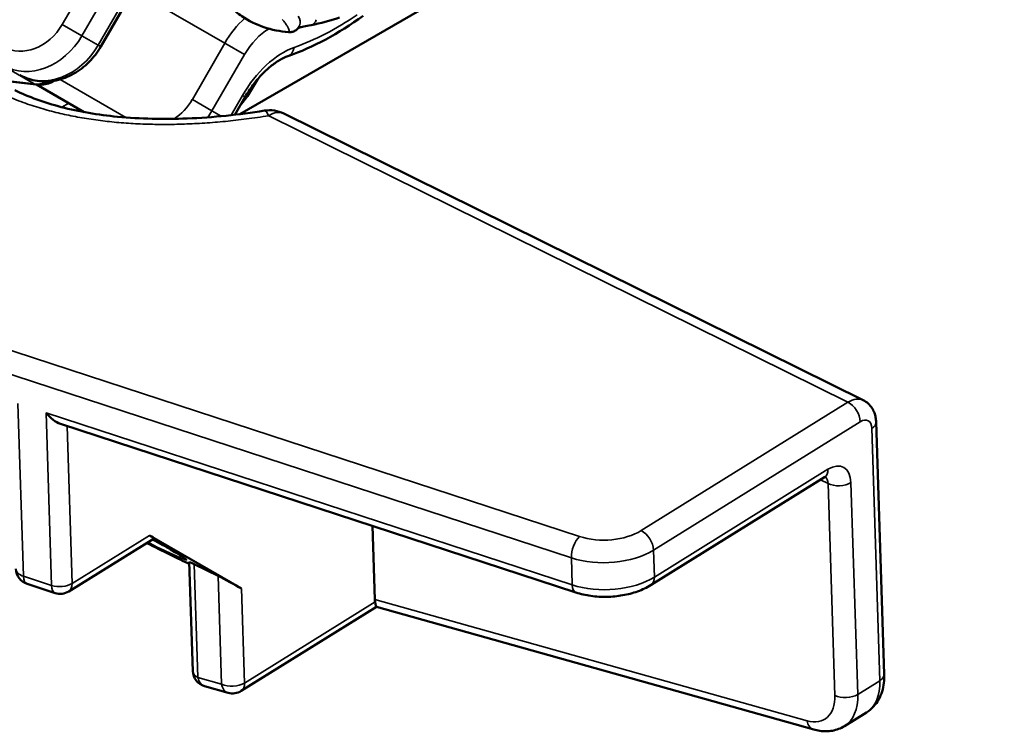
# Model space of a CAD drawing. Header units: millimetres. Extents: x 0 to 14369, y -869 to 2970.
# Tile 440 of 656: x 3574 to 3605, y 996 to 1018. Entities that reach past the tile are written whole.
import ezdxf

# ---------------------------------------------------------------- set-up
doc = ezdxf.new("R2010")
doc.units = ezdxf.units.MM
doc.header["$LTSCALE"] = 10
doc.layers.add('Sichtbar (ISO)', color=7, linetype='Continuous', lineweight=50)
doc.layers.add('Sichtbar schmal (ISO)', color=7, linetype='Continuous', lineweight=35)

msp = doc.modelspace()

# ---------------------------------------------------------------- linework, layer by layer
at = {"layer": 'Sichtbar (ISO)'}
for p, q in [((3604.544, 1028.844), (3581.028, 1015.267)), ((3576.751, 1017.345), (3577.751, 1019.077)), ((3573.465, 1016.324), (3574.768, 1016.176)), ((3574.777, 1016.175), (3576.237, 1015.332)), ((3581.569, 1016.336), (3581.36, 1015.974)), ((3580.874, 1015.249), (3581.19, 1015.795)), ((3600.205, 1006.467), (3582.386, 1015.284)), ((3591.365, 1000.551), (3575.508, 1005.736)), ((3600.601, 1005.798), (3600.85, 998.035)), ((3599.018, 1004.097), (3593.68, 1000.782)), ((3585.109, 1002.597), (3585.182, 1000.334)), ((3575.767, 1000.583), (3578.395, 1002.215)), ((3578.253, 1002.307), (3581.081, 1000.674)), ((3579.581, 998.133), (3579.474, 1001.49)), ((3580.361, 1001.059), (3579.629, 1001.422)), ((3574.486, 1000.815), (3575.348, 1000.533)), ((3581.072, 997.521), (3585.235, 1000.106)), ((3598.682, 996.332), (3585.235, 1000.106)), ((3580.673, 997.464), (3579.946, 997.668)), ((3599.627, 996.44), (3600.307, 996.863))]:
    msp.add_line(p, q, dxfattribs=at)
for centre, radius, start, end in [((3581.942, 1014.388), 1, 63.6741, 99.1496), ((3574.641, 1001.29), 0.5, 181.8383, 251.8914), ((3575.503, 1001.008), 0.5, 251.8914, 301.8383), ((3580.081, 998.15), 0.5, 181.8383, 254.323), ((3580.808, 997.945), 0.5, 254.323, 301.8383)]:
    msp.add_arc(centre, radius, start, end, dxfattribs=at)
for centre, major_axis, ratio, start_param, end_param in [((3582.591, 1018.11), (0.274, -0.123), 0.952924, 6.281339, 6.283492), ((3575.333, 1006.32), (0.423, -0.565), 0.50692, 4.760228, 5.657029), ((3577.887, 1002.488), (-0.509, 0.272), 0.032074, 3.123077, 3.926648), ((3576.738, 1002.94), (3.546, -1.85), 0.030229, 5.142033, 5.610001), ((3579.982, 1001.218), (0.509, -0.272), 0.032074, 2.355851, 3.160108), ((3580.715, 1000.855), (0.509, -0.272), 0.032074, 0.785055, 2.355851), ((3585.534, 1000.552), (0.23, 0.464), 0.576581, 2.319189, 2.504148), ((3585.159, 1000.647), (0.077, -0.541), 0.060088, 5.506057, 6.256743)]:
    msp.add_ellipse(centre, major_axis=major_axis, ratio=ratio, start_param=start_param, end_param=end_param, dxfattribs=at)
for points, knots in [([(3582.529, 1017.79), (3582.006, 1017.833), (3581.51, 1017.999), (3581.031, 1018.321), (3580.968, 1018.366), (3580.908, 1018.415)], [0, 0, 0, 0, 0.2304186, 0.2304186, 0.2659816, 0.2659816, 0.2659816, 0.2659816]), ([(3582.864, 1017.986), (3582.849, 1017.951), (3582.827, 1017.918), (3582.773, 1017.863), (3582.742, 1017.84), (3582.677, 1017.808), (3582.642, 1017.797), (3582.58, 1017.788), (3582.553, 1017.788), (3582.529, 1017.79)], [0, 0, 0, 0, 0.01272252, 0.01272252, 0.02462, 0.02462, 0.03638733, 0.03638733, 0.0455804, 0.0455804, 0.0455804, 0.0455804]), ([(3583.223, 1018.009), (3583.139, 1017.995), (3583.063, 1017.979), (3582.936, 1017.948), (3582.882, 1017.933), (3582.833, 1017.915), (3582.824, 1017.912), (3582.817, 1017.909)], [0, 0, 0, 0, 0.03866534, 0.03866534, 0.07275506, 0.07275506, 0.08111067, 0.08111067, 0.08111067, 0.08111067]), ([(3576.751, 1017.345), (3576.651, 1017.172), (3576.529, 1017.012), (3576.249, 1016.73), (3576.09, 1016.609), (3575.749, 1016.417), (3575.565, 1016.346), (3575.186, 1016.268), (3574.99, 1016.26), (3574.619, 1016.314), (3574.443, 1016.373), (3574.275, 1016.466), (3574.266, 1016.47), (3574.257, 1016.475)], [1.570796, 1.570796, 1.570796, 1.570796, 1.884956, 1.884956, 2.199115, 2.199115, 2.513274, 2.513274, 2.827433, 2.827433, 3.125418, 3.125418, 3.141593, 3.141593, 3.141593, 3.141593]), ([(3582.509, 1017.05), (3582.429, 1017.022), (3582.341, 1016.981), (3582.16, 1016.875), (3582.065, 1016.81), (3581.877, 1016.657), (3581.782, 1016.569), (3581.598, 1016.374), (3581.509, 1016.268), (3581.341, 1016.04), (3581.261, 1015.92), (3581.19, 1015.795)], [2.1651821, 2.1651821, 2.1651821, 2.1651821, 2.3604642, 2.3604642, 2.5557463, 2.5557463, 2.7510284, 2.7510284, 2.9463105, 2.9463105, 3.1415927, 3.1415927, 3.1415927, 3.1415927]), ([(3575.334, 1016.299), (3575.289, 1016.273), (3575.241, 1016.25), (3575.126, 1016.206), (3575.057, 1016.189), (3574.915, 1016.169), (3574.841, 1016.168), (3574.768, 1016.176)], [5.2074836, 5.2074836, 5.2074836, 5.2074836, 5.3766782, 5.3766782, 5.598108, 5.598108, 5.8195377, 5.8195377, 5.8195377, 5.8195377]), ([(3574.113, 1016.003), (3574.525, 1015.8), (3575.013, 1015.622), (3576.078, 1015.346), (3576.669, 1015.247), (3577.968, 1015.12), (3578.694, 1015.105), (3580.209, 1015.165), (3581.009, 1015.25), (3581.783, 1015.375)], [0, 0, 0, 0, 0.1791681, 0.1791681, 0.3642702, 0.3642702, 0.5790981, 0.5790981, 0.8191468, 0.8191468, 0.8191468, 0.8191468]), ([(3581.36, 1015.974), (3581.321, 1015.906), (3581.278, 1015.84), (3581.187, 1015.713), (3581.138, 1015.652), (3581.074, 1015.581), (3581.063, 1015.568), (3581.051, 1015.556)], [1.5707963, 1.5707963, 1.5707963, 1.5707963, 1.6938923, 1.6938923, 1.8169882, 1.8169882, 1.8440203, 1.8440203, 1.8440203, 1.8440203]), ([(3600.601, 1005.798), (3600.6, 1005.844), (3600.595, 1005.89), (3600.578, 1005.985), (3600.565, 1006.033), (3600.529, 1006.13), (3600.505, 1006.179), (3600.443, 1006.274), (3600.405, 1006.32), (3600.314, 1006.403), (3600.262, 1006.439), (3600.205, 1006.467)], [6.2831853, 6.2831853, 6.2831853, 6.2831853, 6.4476662, 6.4476662, 6.612147, 6.612147, 6.7766278, 6.7766278, 6.9411087, 6.9411087, 7.1055895, 7.1055895, 7.1055895, 7.1055895]), ([(3599.074, 1004.123), (3599.074, 1004.123), (3599.074, 1004.123), (3599.071, 1004.123), (3599.064, 1004.121), (3599.045, 1004.113), (3599.033, 1004.106), (3599.018, 1004.097)], [1.2280838, 1.2280838, 1.2280838, 1.2280838, 1.2714395, 1.2714395, 1.4211179, 1.4211179, 1.5707963, 1.5707963, 1.5707963, 1.5707963]), ([(3579.293, 1001.633), (3579.293, 1001.633), (3579.292, 1001.633), (3579.282, 1001.64), (3579.258, 1001.657), (3579.162, 1001.718), (3579.068, 1001.775), (3578.805, 1001.927), (3578.626, 1002.028), (3578.395, 1002.156), (3578.37, 1002.17), (3578.344, 1002.184)], [5.8379876, 5.8379876, 5.8379876, 5.8379876, 5.865587, 5.865587, 6.0064981, 6.0064981, 6.260367, 6.260367, 6.5653578, 6.5653578, 6.6016821, 6.6016821, 6.6016821, 6.6016821]), ([(3593.68, 1000.782), (3593.552, 1000.703), (3593.412, 1000.637), (3593.118, 1000.531), (3592.962, 1000.491), (3592.643, 1000.435), (3592.479, 1000.419), (3592.151, 1000.413), (3591.988, 1000.423), (3591.668, 1000.468), (3591.513, 1000.503), (3591.365, 1000.551)], [1.570796, 1.570796, 1.570796, 1.570796, 1.847311, 1.847311, 2.123826, 2.123826, 2.400341, 2.400341, 2.676856, 2.676856, 2.953371, 2.953371, 2.953371, 2.953371]), ([(3600.85, 998.035), (3600.853, 997.945), (3600.85, 997.855), (3600.829, 997.679), (3600.811, 997.591), (3600.759, 997.421), (3600.725, 997.338), (3600.637, 997.181), (3600.584, 997.106), (3600.458, 996.972), (3600.386, 996.912), (3600.307, 996.863)], [1.5707963, 1.5707963, 1.5707963, 1.5707963, 1.7315105, 1.7315105, 1.8922246, 1.8922246, 2.0529388, 2.0529388, 2.2136529, 2.2136529, 2.3743671, 2.3743671, 2.3743671, 2.3743671]), ([(3599.627, 996.44), (3599.57, 996.405), (3599.51, 996.375), (3599.385, 996.328), (3599.321, 996.31), (3599.192, 996.287), (3599.127, 996.281), (3598.997, 996.279), (3598.933, 996.284), (3598.806, 996.302), (3598.743, 996.315), (3598.682, 996.332)], [2.3743671, 2.3743671, 2.3743671, 2.3743671, 2.4901679, 2.4901679, 2.6059687, 2.6059687, 2.7217695, 2.7217695, 2.8375703, 2.8375703, 2.9533711, 2.9533711, 2.9533711, 2.9533711])]:
    msp.add_open_spline(points, degree=3, knots=knots, dxfattribs=at)
for points in [[(3582.509, 1017.05), (3583.282, 1017.324), (3584.065, 1017.746), (3584.827, 1018.292)], [(3584.093, 1018.243), (3583.8, 1018.136), (3583.508, 1018.058), (3583.223, 1018.009)]]:
    msp.add_open_spline(points, degree=3, dxfattribs=at)
at = {"layer": 'Sichtbar schmal (ISO)'}
for p, q in [((3576.672, 1017.391), (3577.672, 1019.123)), ((3577.751, 1019.077), (3580.568, 1017.451)), ((3576.007, 1018.788), (3575.568, 1018.028)), ((3576.61, 1018.439), (3576.172, 1017.68)), ((3575.568, 1018.028), (3576.172, 1017.68)), ((3576.172, 1017.68), (3576.672, 1017.391)), ((3576.751, 1017.345), (3576.672, 1017.391)), ((3579.568, 1015.719), (3580.568, 1017.451)), ((3581.172, 1017.102), (3580.568, 1017.451)), ((3573.207, 1017.063), (3574.707, 1016.197)), ((3580.172, 1015.37), (3581.172, 1017.102)), ((3573.429, 1016.342), (3574.707, 1016.197)), ((3575.498, 1016.337), (3577.525, 1015.166)), ((3580.761, 1015.236), (3581.11, 1015.841)), ((3581.19, 1015.795), (3581.11, 1015.841)), ((3581.316, 1015.999), (3581.36, 1015.974)), ((3575.556, 1015.482), (3575.767, 1015.604)), ((3580.172, 1015.37), (3579.568, 1015.719)), ((3580.172, 1015.37), (3580.459, 1015.205)), ((3599.735, 1006.402), (3581.916, 1015.218)), ((3558.727, 1012.983), (3591.48, 1002.272)), ((3558.475, 1012.326), (3591.228, 1001.616)), ((3574.376, 1001.049), (3574.205, 1006.36)), ((3593.376, 1002.453), (3599.735, 1006.402)), ((3575.067, 1006.078), (3575.238, 1000.767)), ((3575.067, 1006.078), (3591.255, 1000.785)), ((3575.714, 1005.669), (3575.87, 1000.827)), ((3593.755, 1001.857), (3600.114, 1005.805)), ((3600.468, 1005.601), (3600.717, 997.837)), ((3599.12, 1004.34), (3593.782, 1001.026)), ((3598.889, 1004.017), (3599.121, 1003.902)), ((3599.121, 1003.902), (3599.33, 997.385)), ((3599.827, 1003.932), (3600.036, 997.415)), ((3575.87, 1000.827), (3578.253, 1002.307)), ((3591.228, 1001.616), (3591.255, 1000.785)), ((3593.755, 1001.857), (3593.782, 1001.026)), ((3579.741, 997.938), (3579.629, 1001.422)), ((3574.376, 1001.049), (3575.238, 1000.767)), ((3580.361, 1001.059), (3580.468, 997.734)), ((3581.081, 1000.674), (3581.174, 997.764)), ((3581.174, 997.764), (3585.191, 1000.258)), ((3598.476, 996.602), (3585.182, 1000.334)), ((3580.468, 997.734), (3579.741, 997.938)), ((3600.036, 997.415), (3600.717, 997.837))]:
    msp.add_line(p, q, dxfattribs=at)
for centre, major_axis, ratio, start_param, end_param in [((3584.038, 1026.109), (5, 8.66), 0.57735, 3.735978, 4.012187), ((3582.591, 1018.11), (0.274, -0.123), 0.952924, 0.000307, 1.085264), ((3574.507, 1018.64), (-0.75, -1.299), 0.816497, 0, 1.570796), ((3581.568, 1016.873), (1, 1.732), 0.57735, 1.061987, 1.570796), ((3583.173, 1018.305), (0.05, -0.296), 0.7242, 6.28318, 7.274465), ((3574.757, 1018.496), (-1, -1.732), 0.816497, 0, 1.570796), ((3581.922, 1016.669), (0.75, 1.299), 0.57735, 0.781456, 1.570796), ((3575.257, 1018.207), (-1, -1.732), 0.816497, 0, 1.570796), ((3582.36, 1015.119), (1.25, 2.165), 0.57735, 0.594386, 1.570796), ((3582.342, 1017.521), (0.167, -0.471), 0.676461, 0, 0.900977), ((3574.942, 1017.15), (-0.5, -0.866), 0.816497, 0.341475, 0.861771), ((3574.824, 1016.673), (-0.056, -0.497), 0.544015, 6.050674, 6.283185), ((3578.507, 1016.331), (0.75, 1.299), 0.816497, 4.15256, 4.712389), ((3578.757, 1016.187), (1, 1.732), 0.816497, 4.592739, 4.712389), ((3581.942, 1014.388), (-0.159, 0.987), 0.186904, 5.681603, 6.283186), ((3581.942, 1014.388), (0.443, 0.896), 0.576558, 0, 0.748392), ((3599.761, 1005.571), (0.443, 0.896), 0.576558, 0, 0.748392), ((3599.748, 1005.986), (0.264, -0.425), 0.598725, 0.803571, 2.374367), ((3600.128, 1005.39), (0.222, 0.448), 0.576558, 5.460781, 7.031577), ((3600.102, 1005.782), (0.5, 0.016), 0.555975, 5.516646, 6.283185), ((3598.754, 1004.522), (0.264, -0.425), 0.598725, 0, 0.803571), ((3599.147, 1003.51), (0.443, 0.896), 0.576558, 5.460781, 7.031577), ((3598.781, 1003.691), (0.222, 0.448), 0.576558, 5.460781, 6.113701), ((3599.461, 1004.113), (0.5, 0.016), 0.555975, 3.94585, 5.516646), ((3591.494, 1001.857), (-0.155, -0.475), 0.454347, 3.815588, 5.386384), ((3592.277, 1002.997), (1.499, 0.048), 0.555975, 4.134071, 5.516646), ((3593.389, 1002.038), (0.264, -0.425), 0.598725, 0.803571, 2.374367), ((3576.738, 1002.94), (-2.66, 1.388), 0.030229, 2.167945, 2.185629), ((3576.738, 1002.94), (2.66, -1.388), 0.030229, 5.327222, 7.221064), ((3592.291, 1002.581), (1.999, 0.064), 0.555975, 4.134071, 5.516646), ((3574.641, 1001.29), (-0.5, -0.016), 0.555975, 0, 0.992479), ((3574.641, 1001.29), (-0.155, -0.475), 0.454347, 5.386384, 6.283185), ((3592.317, 1001.75), (-1.999, -0.064), 0.555975, 0.992479, 2.375053), ((3593.416, 1001.207), (0.264, -0.425), 0.598725, 0, 0.803571), ((3575.503, 1001.008), (-0.5, -0.016), 0.555975, 0.992479, 2.375053), ((3575.503, 1001.008), (-0.155, -0.475), 0.454347, 5.386384, 6.283185), ((3575.503, 1001.008), (0.264, -0.425), 0.598725, 0, 0.803571), ((3591.52, 1001.026), (-0.155, -0.475), 0.454347, 5.386384, 6.283185), ((3580.081, 998.15), (-0.5, -0.016), 0.555975, 0, 0.804257), ((3600.351, 998.019), (0.5, 0.016), 0.555975, 5.516646, 6.283185), ((3580.081, 998.15), (-0.135, -0.481), 0.670405, 5.344279, 6.283185), ((3580.808, 997.945), (-0.5, -0.016), 0.555975, 0.804257, 2.375053), ((3580.808, 997.945), (-0.135, -0.481), 0.670405, 5.344279, 6.283185), ((3580.808, 997.945), (0.264, -0.425), 0.598725, 0, 0.803571), ((3599.252, 998.562), (1.055, -1.699), 0.598725, 0, 0.803571), ((3598.232, 997.928), (0.791, -1.274), 0.598725, 5.704181, 7.086756), ((3599.67, 997.596), (-0.5, -0.016), 0.555975, 0.804257, 2.375053), ((3598.572, 998.139), (1.055, -1.699), 0.598725, 0, 0.803571), ((3598.817, 996.814), (-0.135, -0.481), 0.670405, 5.344279, 6.283185)]:
    msp.add_ellipse(centre, major_axis=major_axis, ratio=ratio, start_param=start_param, end_param=end_param, dxfattribs=at)
for points, knots in [([(3582.335, 1018.18), (3582.366, 1018.144), (3582.394, 1018.11), (3582.419, 1018.077), (3582.443, 1018.045), (3582.464, 1018.014), (3582.481, 1017.985), (3582.499, 1017.956), (3582.512, 1017.929), (3582.523, 1017.906), (3582.533, 1017.882), (3582.54, 1017.861), (3582.543, 1017.844), (3582.547, 1017.827), (3582.547, 1017.813), (3582.545, 1017.804), (3582.542, 1017.794), (3582.537, 1017.79), (3582.53, 1017.79), (3582.529, 1017.79), (3582.529, 1017.79), (3582.529, 1017.79)], [0, 0, 0, 0, 0.125, 0.125, 0.125, 0.25, 0.25, 0.25, 0.375, 0.375, 0.375, 0.5, 0.5, 0.5, 0.625, 0.625, 0.625, 0.75, 0.75, 0.75, 0.7565454, 0.7565454, 0.7565454, 0.7565454]), ([(3581.916, 1015.218), (3581.684, 1015.181), (3581.456, 1015.148), (3581.235, 1015.119), (3581.014, 1015.091), (3580.799, 1015.066), (3580.586, 1015.046), (3580.372, 1015.025), (3580.159, 1015.007), (3579.949, 1014.993), (3579.739, 1014.979), (3579.531, 1014.969), (3579.325, 1014.962), (3579.119, 1014.955), (3578.915, 1014.951), (3578.713, 1014.951), (3578.512, 1014.951), (3578.312, 1014.954), (3578.114, 1014.961), (3577.917, 1014.968), (3577.722, 1014.978), (3577.528, 1014.992), (3577.335, 1015.006), (3577.144, 1015.023), (3576.953, 1015.044), (3576.763, 1015.065), (3576.574, 1015.09), (3576.386, 1015.119), (3576.199, 1015.148), (3576.014, 1015.181), (3575.834, 1015.217), (3575.654, 1015.254), (3575.48, 1015.293), (3575.305, 1015.338), (3575.13, 1015.382), (3574.954, 1015.432), (3574.774, 1015.488), (3574.595, 1015.545), (3574.412, 1015.608), (3574.223, 1015.682), (3574.034, 1015.757), (3573.839, 1015.841), (3573.643, 1015.938)], [0, 0, 0, 0, 0.0714286, 0.0714286, 0.0714286, 0.1428571, 0.1428571, 0.1428571, 0.2142857, 0.2142857, 0.2142857, 0.2857143, 0.2857143, 0.2857143, 0.3571429, 0.3571429, 0.3571429, 0.4285714, 0.4285714, 0.4285714, 0.5, 0.5, 0.5, 0.5714286, 0.5714286, 0.5714286, 0.6428571, 0.6428571, 0.6428571, 0.7142857, 0.7142857, 0.7142857, 0.7857143, 0.7857143, 0.7857143, 0.8571429, 0.8571429, 0.8571429, 0.9285714, 0.9285714, 0.9285714, 1, 1, 1, 1])]:
    msp.add_open_spline(points, degree=3, knots=knots, dxfattribs=at)

doc.saveas('drawing.dxf')
